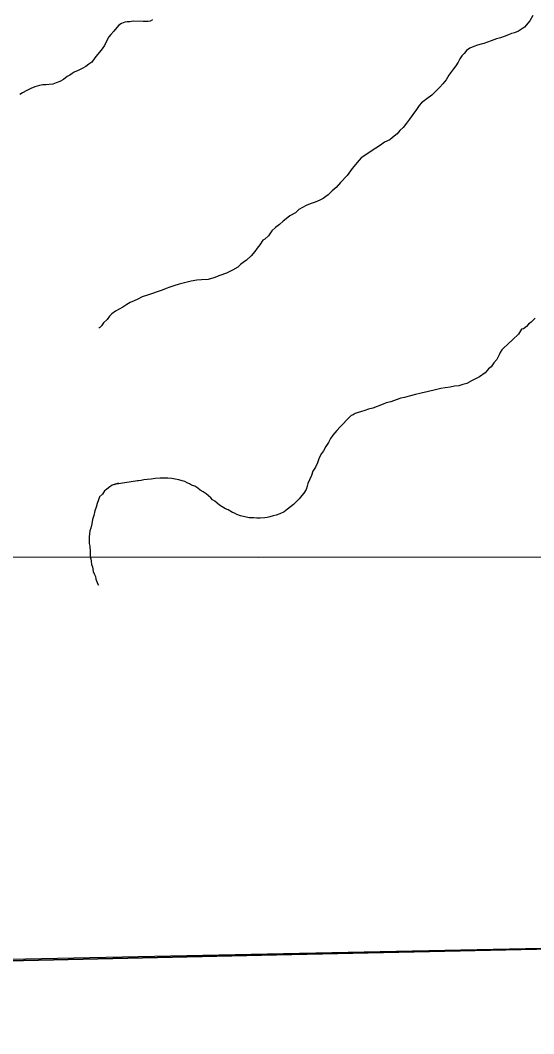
# Model space of a CAD drawing. Extents: x 2010165 to 2382125, y 1060529 to 1407316.
# Drawn here: x 2213496 to 2216019, y 1194840 to 1199820 of the extents above; entities that cross this region are included whole.
import ezdxf

# ---------------------------------------------------------------- set-up
doc = ezdxf.new("R2010")
doc.units = 0
for name, color, linetype in [('GM_X_Adjacent_County', 7, 'Continuous'), ('GM_X_City_Street', 7, 'Continuous'), ('GM_X_Corporation', 7, 'Continuous'), ('GM_X_County', 7, 'Continuous'), ('GM_X_Minor_River', 7, 'Continuous')]:
    doc.layers.add(name, color=color, linetype=linetype)

msp = doc.modelspace()

# ---------------------------------------------------------------- linework, layer by layer
at = {"layer": 'GM_X_Adjacent_County'}
msp.add_lwpolyline([(2192737.6, 1194839.7), (2198605.6, 1194974.2), (2199009.7, 1194982.8), (2204631.8, 1195039.6), (2205347.9, 1195050.5), (2205386.6, 1195051.1), (2205910.4, 1195059.1), (2205996.9, 1195060.4), (2208466.7, 1195086.6), (2214754.4, 1195227), (2218436, 1195308), (2224284, 1195428.9)], dxfattribs=at)
at = {"layer": 'GM_X_City_Street'}
msp.add_lwpolyline([(2208774.3, 1197183.4), (2214667.7, 1197181.8), (2216899.7, 1197183.8), (2217311.7, 1197172.5), (2217783.8, 1197165.3), (2218121.8, 1197163.9), (2218293.8, 1197148.2), (2218441.8, 1197144.5), (2218681.8, 1197136.8), (2218819.8, 1197131.1), (2219725.7, 1197182.9)], dxfattribs=at)
at = {"layer": 'GM_X_Corporation'}
msp.add_lwpolyline([(2225489.9, 1195453.9), (2213202.5, 1195199), (2210879.2, 1195154.6), (2209126.8, 1195115.5), (2208833.2, 1195110.6), (2205335.3, 1195051.8), (2197309.3, 1194916.9), (2196632.3, 1194905.5), (2196205.1, 1208275.6), (2197215.9, 1208288.2), (2199497, 1208304.3), (2199654.4, 1208314.4), (2199834.9, 1208326), (2199872.3, 1208332.6), (2204445.3, 1208317.3), (2204662.3, 1210529.8), (2204447.2, 1221938.7)], dxfattribs=at)
at = {"layer": 'GM_X_County'}
msp.add_lwpolyline([(2224284, 1195428.9), (2218436, 1195308), (2214754.4, 1195227), (2208466.7, 1195086.6), (2205996.9, 1195060.4), (2205910.4, 1195059.1), (2205386.6, 1195051.1), (2205347.9, 1195050.5), (2204631.8, 1195039.6), (2199009.7, 1194982.8), (2198605.6, 1194974.2), (2192737.6, 1194839.7)], dxfattribs=at)
at = {"layer": 'GM_X_Minor_River'}
for points in [[(2216015.1, 1199844.2), (2215999.4, 1199817.9), (2215973.8, 1199785.5), (2215944, 1199767), (2215924, 1199758.7), (2215910.1, 1199754.5), (2215894.1, 1199748.3), (2215874.2, 1199740), (2215856.2, 1199733.8), (2215836.3, 1199729.5), (2215810.3, 1199719.1), (2215792.4, 1199712.9), (2215774.4, 1199706.6), (2215760.5, 1199702.4), (2215742.5, 1199698.2), (2215724.5, 1199691.9), (2215704.6, 1199683.7), (2215688.8, 1199671.4), (2215676.9, 1199657.2), (2215665.1, 1199645), (2215655.2, 1199630.8), (2215647.4, 1199614.7), (2215635.6, 1199596.4), (2215623.8, 1199582.2), (2215610, 1199562), (2215602.2, 1199549.8), (2215588.4, 1199527.6), (2215572.7, 1199507.3), (2215556.9, 1199491), (2215539.1, 1199472.7), (2215517.3, 1199452.4), (2215493.5, 1199434), (2215467.7, 1199413.6), (2215455.8, 1199401.4), (2215442.1, 1199381.1), (2215424.4, 1199356.8), (2215408.6, 1199334.5), (2215392.9, 1199314.2), (2215377.1, 1199293.9), (2215361.3, 1199277.7), (2215347.5, 1199261.4), (2215333.6, 1199251.2), (2215323.7, 1199243.1), (2215311.8, 1199232.9), (2215285.9, 1199220.5), (2215266, 1199206.2), (2215242.2, 1199191.8), (2215170.7, 1199144.7), (2215150.9, 1199120.4), (2215127.3, 1199092), (2215101.7, 1199057.5), (2215070.1, 1199023), (2215048.3, 1198998.6), (2215028.5, 1198982.3), (2215018.6, 1198972.1), (2215008.7, 1198961.9), (2214996.8, 1198953.8), (2214984.9, 1198943.6), (2214967, 1198935.3), (2214945.1, 1198927), (2214921.1, 1198918.7), (2214901.2, 1198910.4), (2214883.3, 1198900.1), (2214865.4, 1198889.8), (2214847.6, 1198873.6), (2214819.7, 1198859.1), (2214801.9, 1198844.8), (2214788, 1198832.6), (2214770.2, 1198816.3), (2214750.3, 1198802), (2214732.5, 1198785.8), (2214714.8, 1198761.4), (2214697, 1198745.1), (2214687, 1198739), (2214673.3, 1198716.7), (2214659.5, 1198700.5), (2214647.7, 1198684.3), (2214629.9, 1198661.9), (2214608.2, 1198641.6), (2214590.3, 1198629.3), (2214578.4, 1198619.1), (2214564.5, 1198606.9), (2214538.7, 1198592.5), (2214508.8, 1198578.1), (2214476.9, 1198565.6), (2214447, 1198555.2), (2214419.1, 1198546.8), (2214387, 1198544.4), (2214363, 1198542.1), (2214335, 1198537.7), (2214309.1, 1198531.3), (2214277.1, 1198522.9), (2214251.2, 1198514.6), (2214231.2, 1198508.3), (2214213.3, 1198502), (2214193.3, 1198493.7), (2214121.5, 1198468.7), (2214095.6, 1198460.4), (2214073.7, 1198450), (2214055.8, 1198441.8)], [(2214146, 1199822.4), (2214134, 1199816.2), (2214124.1, 1199814.1), (2214114, 1199814), (2214100, 1199813.8), (2214049.9, 1199815.2), (2214033.9, 1199812.9), (2214021.9, 1199812.8), (2214009.9, 1199810.6), (2213993.9, 1199804.4), (2213980, 1199796.2), (2213970.2, 1199784), (2213956.4, 1199765.8), (2213940.6, 1199749.5), (2213930.7, 1199739.3), (2213924.8, 1199727.2), (2213909.2, 1199696.9), (2213893.5, 1199672.6), (2213875.7, 1199652.3), (2213861.9, 1199636.1), (2213848.2, 1199613.8), (2213832.3, 1199603.6), (2213818.4, 1199593.3), (2213800.5, 1199583.1), (2213780.6, 1199572.8), (2213760.6, 1199564.5), (2213750.7, 1199558.3), (2213738.8, 1199550.1), (2213726.8, 1199544), (2213709, 1199529.7), (2213691.1, 1199519.4), (2213673.1, 1199513.2), (2213655.2, 1199506.9), (2213637.2, 1199504.7), (2213621.2, 1199502.5), (2213607.2, 1199502.3), (2213591.2, 1199500.1), (2213567.2, 1199493.7), (2213547.3, 1199485.5), (2213527.4, 1199475.2), (2213507.5, 1199462.9), (2213493.6, 1199454.7)], [(2214055.8, 1198441.8), (2214035.8, 1198433.5), (2214019.9, 1198423.2), (2214000.1, 1198410.9), (2213982.2, 1198400.7), (2213964.3, 1198390.4), (2213946.4, 1198378.1), (2213934.5, 1198365.9), (2213922.7, 1198349.7), (2213904.9, 1198333.4), (2213895.1, 1198319.2), (2213885.2, 1198309.1), (2213881.2, 1198309)], [(2216026.4, 1198356.5), (2216006.7, 1198336.1), (2215992.8, 1198325.9), (2215982.9, 1198315.8), (2215969, 1198303.5), (2215959, 1198301.4), (2215943.3, 1198277.1), (2215915.6, 1198250.6), (2215889.9, 1198226.2), (2215872.1, 1198209.9), (2215862.2, 1198199.8), (2215854.3, 1198187.6), (2215848.5, 1198175.5), (2215836.7, 1198153.2), (2215822.9, 1198137), (2215809.2, 1198116.8), (2215797.3, 1198106.6), (2215779.5, 1198088.3), (2215751.7, 1198067.8), (2215715.9, 1198049.3), (2215690, 1198034.9), (2215670, 1198030.6), (2215650.1, 1198024.4), (2215630.1, 1198022.1), (2215608.1, 1198017.8), (2215584.1, 1198013.5), (2215562.1, 1198011.2), (2215536.1, 1198004.8), (2215502.2, 1197996.4), (2215466.2, 1197987.9), (2215438.2, 1197981.5), (2215406.3, 1197973.1), (2215384.3, 1197966.8), (2215366.4, 1197962.5), (2215342.4, 1197954.2), (2215316.5, 1197945.8), (2215294.5, 1197939.5), (2215278.6, 1197933.3), (2215228.7, 1197914.6), (2215206.8, 1197908.3), (2215188.8, 1197902), (2215166.9, 1197895.7), (2215150.9, 1197891.5), (2215140.9, 1197887.4), (2215131, 1197881.2), (2215121, 1197877.1), (2215107.2, 1197862.8), (2215097.3, 1197852.7), (2215083.5, 1197838.4), (2215067.6, 1197822.2), (2215051.9, 1197803.9), (2215032.1, 1197781.6), (2215020.3, 1197765.3), (2215010.5, 1197745.1), (2214996.8, 1197724.9), (2214985, 1197704.6), (2214975.2, 1197690.5), (2214967.4, 1197676.3), (2214963.5, 1197664.2), (2214955.7, 1197646), (2214946, 1197623.8), (2214934.2, 1197603.6), (2214926.5, 1197583.4), (2214916.8, 1197561.2)], [(2214071.3, 1197556.4), (2213957.3, 1197538.9), (2213979.3, 1197545.2), (2213957.3, 1197538.9), (2213947.4, 1197534.8), (2213929.5, 1197522.5), (2213919.6, 1197514.4), (2213909.6, 1197508.2), (2213899.8, 1197492), (2213886, 1197477.8), (2213880.2, 1197463.6), (2213874.4, 1197445.5), (2213868.6, 1197427.4), (2213862.8, 1197409.2), (2213857.1, 1197387.1), (2213851.4, 1197366.9), (2213847.6, 1197344.8), (2213841.9, 1197324.6), (2213838.1, 1197310.5), (2213836.2, 1197296.4), (2213834.4, 1197282.3), (2213834.6, 1197272.3), (2213834.7, 1197258.2), (2213834.9, 1197248.2), (2213837, 1197236.2), (2213839.4, 1197208.1), (2213839.6, 1197196.1), (2213839.7, 1197184), (2213841.9, 1197174), (2213844, 1197162), (2213846.2, 1197145.9), (2213850.4, 1197134), (2213852.5, 1197121.9), (2213854.7, 1197111.9), (2213858.8, 1197099.9), (2213865, 1197085.9), (2213867.2, 1197073.9), (2213873.4, 1197057.9), (2213873.4, 1197055.9), (2213879.6, 1197044)], [(2214916.8, 1197561.2), (2214909, 1197543), (2214905.1, 1197530.9), (2214901.3, 1197514.8), (2214889.6, 1197496.6), (2214879.7, 1197484.4), (2214865.9, 1197468.2), (2214852, 1197454), (2214838.2, 1197439.7), (2214824.3, 1197429.5), (2214808.4, 1197417.3), (2214792.6, 1197405), (2214770.7, 1197394.7), (2214752.7, 1197388.4), (2214738.7, 1197384.2), (2214722.8, 1197380), (2214708.8, 1197375.8), (2214696.8, 1197375.7), (2214674.8, 1197373.4), (2214658.7, 1197373.2), (2214642.7, 1197375), (2214620.7, 1197374.7), (2214578.5, 1197384.2), (2214560.3, 1197392), (2214548.2, 1197397.9), (2214538.2, 1197401.8), (2214518, 1197413.6), (2214503.9, 1197419.4), (2214487.7, 1197429.2), (2214475.6, 1197437.1), (2214463.4, 1197447), (2214451.3, 1197456.9), (2214441.2, 1197462.8), (2214433, 1197472.7), (2214420.9, 1197482.6), (2214408.7, 1197492.5), (2214394.6, 1197502.3), (2214380.5, 1197510.2), (2214368.3, 1197520.1), (2214354.2, 1197529.9), (2214338, 1197535.8), (2214328, 1197541.6), (2214315.9, 1197547.5), (2214303.8, 1197553.4), (2214291.7, 1197557.2), (2214275.6, 1197561.1), (2214257.5, 1197564.8), (2214241.4, 1197568.7), (2214221.4, 1197570.4), (2214201.4, 1197570.1), (2214183.3, 1197569.9), (2214159.3, 1197567.6), (2214139.3, 1197565.3), (2214119.3, 1197563.1), (2214103.3, 1197560.9), (2214089.3, 1197558.7), (2214077.3, 1197556.5), (2214071.3, 1197556.4)]]:
    msp.add_lwpolyline(points, dxfattribs=at)

doc.saveas('drawing.dxf')
